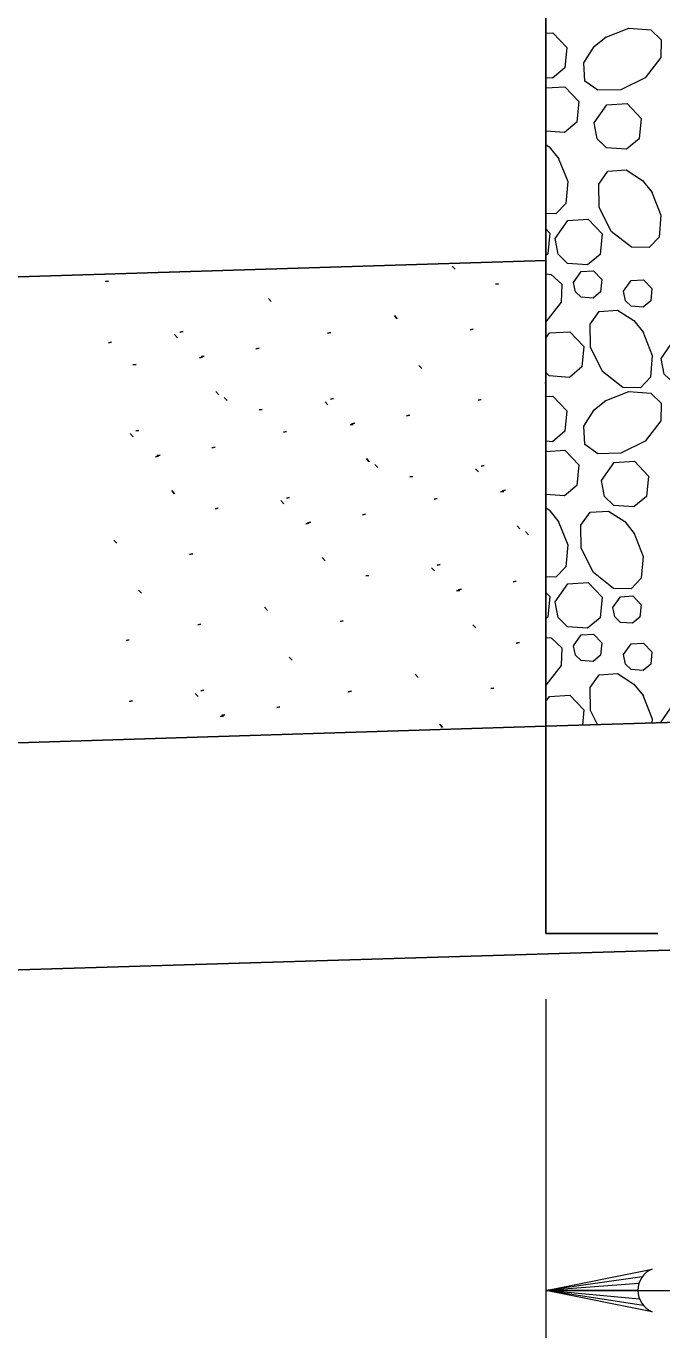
# Model space of a CAD drawing. Extents: x 1083.1 to 1117.1, y 697.4 to 741.4.
# Drawn here: x 1098.05 to 1099.107, y 703.62 to 705.8 of the extents above; entities that cross this region are included whole.
import ezdxf

# ---------------------------------------------------------------- set-up
doc = ezdxf.new("R2010")
doc.units = 0
doc.header["$LTSCALE"] = 0.062
doc.linetypes.add('LONG_DASHED', pattern=[7.5, 6, -1.5])
doc.layers.add('1', color=7, linetype='Continuous', lineweight=13)

msp = doc.modelspace()

# ---------------------------------------------------------------- linework, layer by layer
at = {"layer": '1', "lineweight": 25}
for p, q in [((1098.91383, 706.63767), (1098.91383, 705.41058)), ((1098.91383, 705.41058), (1093.14742, 705.23408)), ((1098.76292, 705.39617), (1098.75808, 705.40158)), ((1098.18133, 705.37558), (1098.18658, 705.37642)), ((1098.83017, 705.37117), (1098.83533, 705.37217)), ((1098.45733, 705.34242), (1098.45242, 705.34775)), ((1098.66683, 705.314), (1098.662, 705.31942)), ((1098.78775, 705.29542), (1098.79292, 705.29633)), ((1098.18667, 705.27383), (1098.19183, 705.27483)), ((1098.30108, 705.28217), (1098.29617, 705.28742)), ((1098.30542, 705.29183), (1098.31058, 705.29283)), ((1098.55083, 705.29), (1098.55608, 705.291)), ((1098.3405, 705.25092), (1098.34575, 705.25175)), ((1098.43175, 705.26408), (1098.437, 705.26492)), ((1098.22717, 705.237), (1098.23242, 705.23792)), ((1098.33783, 705.24892), (1098.34308, 705.24975)), ((1098.70775, 705.23092), (1098.70283, 705.23625)), ((1098.91383, 705.20642), (1098.9125, 705.20792)), ((1098.36983, 705.18733), (1098.365, 705.19275)), ((1098.384, 705.17783), (1098.37917, 705.18317)), ((1098.5515, 705.17067), (1098.54667, 705.17592)), ((1098.55575, 705.18033), (1098.561, 705.18133)), ((1098.80125, 705.17858), (1098.8065, 705.1795)), ((1098.43708, 705.16233), (1098.44233, 705.16325)), ((1098.68217, 705.15258), (1098.68742, 705.15342)), ((1098.22775, 705.11758), (1098.22292, 705.12292)), ((1098.23208, 705.12725), (1098.23725, 705.12825)), ((1098.47758, 705.1255), (1098.48283, 705.12642)), ((1098.58825, 705.13742), (1098.5935, 705.13825)), ((1098.59092, 705.13942), (1098.59617, 705.14025)), ((1098.3585, 705.0995), (1098.36375, 705.10033)), ((1098.26458, 705.08442), (1098.26975, 705.08525)), ((1098.26725, 705.08633), (1098.2725, 705.08717)), ((1098.62025, 705.07583), (1098.6155, 705.08125)), ((1098.63442, 705.06633), (1098.62958, 705.07167)), ((1098.80192, 705.05917), (1098.79708, 705.0645)), ((1098.80625, 705.06883), (1098.81142, 705.06983)), ((1098.68758, 705.05083), (1098.69275, 705.05183)), ((1098.29658, 705.02275), (1098.29175, 705.02817)), ((1098.47825, 705.00608), (1098.47333, 705.01142)), ((1098.4825, 705.01575), (1098.48767, 705.01675)), ((1098.728, 705.014), (1098.73325, 705.01492)), ((1098.83867, 705.026), (1098.84392, 705.02683)), ((1098.84133, 705.02792), (1098.84658, 705.02875)), ((1098.36383, 704.99775), (1098.369, 704.99875)), ((1098.60892, 704.988), (1098.61417, 704.98883)), ((1098.515, 704.97292), (1098.52025, 704.97375)), ((1098.51767, 704.97483), (1098.52292, 704.97567)), ((1098.87067, 704.96433), (1098.86592, 704.96975)), ((1098.2005, 704.9405), (1098.19575, 704.94592)), ((1098.88483, 704.95483), (1098.88, 704.96017)), ((1098.32142, 704.922), (1098.32658, 704.92292)), ((1098.547, 704.91125), (1098.54217, 704.91667)), ((1098.73292, 704.90425), (1098.73808, 704.90525)), ((1098.61425, 704.88625), (1098.61942, 704.88725)), ((1098.72867, 704.89458), (1098.72375, 704.89992)), ((1098.24142, 704.8575), (1098.2365, 704.86283)), ((1098.76542, 704.86142), (1098.77067, 704.86225)), ((1098.76808, 704.86333), (1098.77333, 704.86417)), ((1098.85933, 704.8765), (1098.86458, 704.87733)), ((1098.45092, 704.829), (1098.44617, 704.83442)), ((1098.33492, 704.80508), (1098.34017, 704.806)), ((1098.57183, 704.8105), (1098.577, 704.81142)), ((1098.79742, 704.79975), (1098.79258, 704.80517)), ((1098.21583, 704.77917), (1098.22108, 704.78)), ((1098.86467, 704.77475), (1098.86983, 704.77575)), ((1098.49183, 704.746), (1098.48692, 704.75133)), ((1098.70133, 704.7175), (1098.69658, 704.72292)), ((1098.33558, 704.68567), (1098.33075, 704.691)), ((1098.33992, 704.69542), (1098.34508, 704.69633)), ((1098.58533, 704.69358), (1098.59058, 704.69458)), ((1098.82225, 704.699), (1098.82742, 704.69992)), ((1098.22125, 704.67742), (1098.22642, 704.67833)), ((1098.46633, 704.66767), (1098.4715, 704.6685)), ((1098.37233, 704.6525), (1098.37758, 704.65333)), ((1098.375, 704.6545), (1098.38025, 704.65533)), ((1091.7535, 704.41092), (1098.91383, 704.63642)), ((1098.74225, 704.6345), (1098.73742, 704.63983)), ((1093.13575, 704.08392), (1100.04408, 704.29175))]:
    msp.add_line(p, q, dxfattribs=at)
at = {"layer": '1'}
for p, q in [((1099.10608, 704.64217), (1099.10575, 704.64383)), ((1098.91383, 704.18233), (1098.91383, 703.61958)), ((1099.07408, 703.72067), (1098.91383, 703.69825)), ((1099.06858, 703.70958), (1098.91383, 703.69825)), ((1098.91383, 703.69825), (1100.03275, 703.69825)), ((1099.067, 703.69825), (1098.91383, 703.69825)), ((1099.06983, 703.68392), (1098.91383, 703.69825)), ((1099.07592, 703.6735), (1098.91383, 703.69825))]:
    msp.add_line(p, q, dxfattribs=at)
for points in [[(1099.0125, 705.78142), (1099.05208, 705.79717), (1099.08842, 705.794), (1099.10575, 705.77758), (1099.10517, 705.74808), (1099.079, 705.71458), (1099.03842, 705.69425), (1099.00025, 705.69367), (1098.97875, 705.70892), (1098.97675, 705.73933), (1098.99408, 705.76658), (1099.01408, 705.7825)], [(1098.91383, 705.78875), (1098.9255, 705.7895), (1098.949, 705.76508), (1098.94558, 705.731), (1098.92475, 705.71367), (1098.91383, 705.71442)], [(1098.91383, 705.69758), (1098.94542, 705.69933), (1098.96883, 705.675), (1098.9655, 705.64083), (1098.94467, 705.62358), (1098.91383, 705.62575)], [(1098.91383, 705.60367), (1098.9195, 705.6), (1098.9355, 705.58)], [(1098.9345, 705.58167), (1098.95025, 705.54208), (1098.94708, 705.50567), (1098.93067, 705.48842), (1098.91383, 705.48875)], [(1099.08967, 705.5255), (1099.10533, 705.48592), (1099.10225, 705.44958), (1099.08575, 705.43225), (1099.05625, 705.43283), (1099.02275, 705.45908), (1099.00258, 705.49958), (1099.00183, 705.53775), (1099.01708, 705.55933), (1099.04758, 705.56125), (1099.07475, 705.54392), (1099.09067, 705.52392)], [(1098.91383, 705.46317), (1098.92058, 705.45617), (1098.91717, 705.422), (1098.91383, 705.41917)], [(1098.91383, 705.38833), (1098.92283, 705.38758), (1098.94017, 705.37117), (1098.93958, 705.34167), (1098.91383, 705.30858)], [(1099.07525, 705.29242), (1099.09092, 705.25283), (1099.08783, 705.2165), (1099.07133, 705.19917), (1099.04183, 705.19975), (1099.00833, 705.226), (1098.98817, 705.2665), (1098.98742, 705.30467), (1099.00267, 705.32617), (1099.03317, 705.32817), (1099.06033, 705.31075), (1099.07625, 705.29083)], [(1098.91383, 705.2815), (1098.91992, 705.29025), (1098.95367, 705.29217), (1098.97717, 705.26783), (1098.97383, 705.23367), (1098.95292, 705.21642), (1098.9195, 705.21875), (1098.91383, 705.22433)], [(1098.91383, 705.18467), (1098.9255, 705.18533), (1098.949, 705.161), (1098.94558, 705.12683), (1098.92475, 705.1095), (1098.91383, 705.11025)], [(1099.0125, 705.17733), (1099.05208, 705.193), (1099.08842, 705.18992), (1099.10575, 705.1735), (1099.10517, 705.144), (1099.079, 705.11042), (1099.03842, 705.09017), (1099.00025, 705.0895), (1098.97875, 705.10483), (1098.97675, 705.13517), (1098.99408, 705.16242), (1099.01408, 705.17842)], [(1098.91383, 705.09342), (1098.94542, 705.09525), (1098.96883, 705.07083), (1098.9655, 705.03683), (1098.94467, 705.01942), (1098.91383, 705.02167)], [(1099.00617, 705.04483), (1099.02733, 705.07483), (1099.06108, 705.07683), (1099.0845, 705.05242), (1099.08108, 705.01842), (1099.06025, 705.001), (1099.02692, 705.00342), (1099.01125, 705.01858), (1099.00617, 705.04475)], [(1098.91383, 704.99958), (1098.9195, 704.99592), (1098.9355, 704.97592)], [(1099.05992, 704.95825), (1099.07558, 704.91875), (1099.0725, 704.88233), (1099.056, 704.86508), (1099.0265, 704.86558), (1098.993, 704.89192), (1098.97283, 704.93242), (1098.97208, 704.97058), (1098.98733, 704.99208), (1099.01783, 704.99408), (1099.045, 704.97667), (1099.06092, 704.95675)], [(1098.9345, 704.9775), (1098.95025, 704.93792), (1098.94708, 704.90158), (1098.93067, 704.88425), (1098.91383, 704.88458)], [(1098.91383, 704.859), (1098.92058, 704.852), (1098.91717, 704.81783), (1098.91383, 704.815)], [(1098.91383, 704.78417), (1098.92283, 704.78342), (1098.94017, 704.767), (1098.93958, 704.7375), (1098.91383, 704.70442)], [(1098.99975, 704.639), (1098.98817, 704.66233), (1098.98742, 704.70058), (1099.00267, 704.72208), (1099.03317, 704.72408), (1099.06033, 704.70658), (1099.07625, 704.68667)], [(1098.91383, 704.67733), (1098.91992, 704.68608), (1098.95367, 704.68808), (1098.97717, 704.66367), (1098.97467, 704.63817)], [(1099.07525, 704.68825), (1099.09092, 704.64867), (1099.09033, 704.64175)], [(1099.10575, 704.64383), (1099.12692, 704.674), (1099.16067, 704.67583), (1099.18417, 704.65158), (1099.1835, 704.6445)], [(1099.09083, 703.66292), (1098.91383, 703.69825), (1099.09083, 703.73367)]]:
    msp.add_lwpolyline(points, dxfattribs=at)
for points in [[(1098.99408, 705.63942), (1099.01517, 705.6695), (1099.049, 705.6715), (1099.07242, 705.64708), (1099.06908, 705.613), (1099.04825, 705.59567), (1099.01483, 705.59808), (1098.99925, 705.61325)], [(1098.92925, 705.44717), (1098.95033, 705.47725), (1098.98417, 705.47925), (1099.00758, 705.45483), (1099.00417, 705.42075), (1098.98333, 705.40342), (1098.95, 705.40583), (1098.93433, 705.421)], [(1098.96, 705.37433), (1098.97267, 705.39242), (1098.99292, 705.39358), (1099.007, 705.379), (1099.005, 705.3585), (1098.9925, 705.34808), (1098.97242, 705.34958), (1098.963, 705.35867)], [(1099.04325, 705.3595), (1099.05592, 705.37758), (1099.07625, 705.37875), (1099.09033, 705.36408), (1099.08825, 705.34367), (1099.07575, 705.33317), (1099.05583, 705.33467), (1099.04633, 705.34383)], [(1099.10575, 705.248), (1099.12692, 705.27808), (1099.16067, 705.28), (1099.18417, 705.25567), (1099.18075, 705.22158), (1099.15983, 705.20417), (1099.1265, 705.20667), (1099.11083, 705.22183)], [(1098.92925, 704.843), (1098.95033, 704.87317), (1098.98417, 704.87508), (1099.00758, 704.85075), (1099.00417, 704.81658), (1098.98333, 704.79925), (1098.95, 704.80167), (1098.93433, 704.81692)], [(1099.02542, 704.83375), (1099.03808, 704.85175), (1099.05842, 704.85292), (1099.0725, 704.83833), (1099.07042, 704.81783), (1099.05792, 704.8075), (1099.03792, 704.80892), (1099.0285, 704.818)], [(1098.96, 704.77025), (1098.97267, 704.78825), (1098.99292, 704.7895), (1099.007, 704.77483), (1099.005, 704.75442), (1098.9925, 704.744), (1098.97242, 704.74542), (1098.963, 704.7545)], [(1099.04325, 704.75542), (1099.05592, 704.77342), (1099.07625, 704.77458), (1099.09033, 704.76), (1099.08825, 704.7395), (1099.07575, 704.72917), (1099.05583, 704.73058), (1099.04633, 704.73967)]]:
    msp.add_lwpolyline(points, close=True, dxfattribs=at)
at = {"layer": '1', "lineweight": 25}
msp.add_lwpolyline([(1098.91383, 705.41058), (1098.91383, 704.63642), (1100.03275, 704.67008), (1100.03275, 704.29175)], dxfattribs=at)
at = {"layer": '1', "linetype": 'LONG_DASHED', "lineweight": 25}
msp.add_lwpolyline([(1100.04408, 704.29175), (1098.91383, 704.29175), (1098.91383, 704.63642)], dxfattribs=at)
at = {"layer": '1'}
msp.add_arc((1099.10509, 703.69832), 0.0382, 112.08782, 247.91395, dxfattribs=at)

doc.saveas('drawing.dxf')
